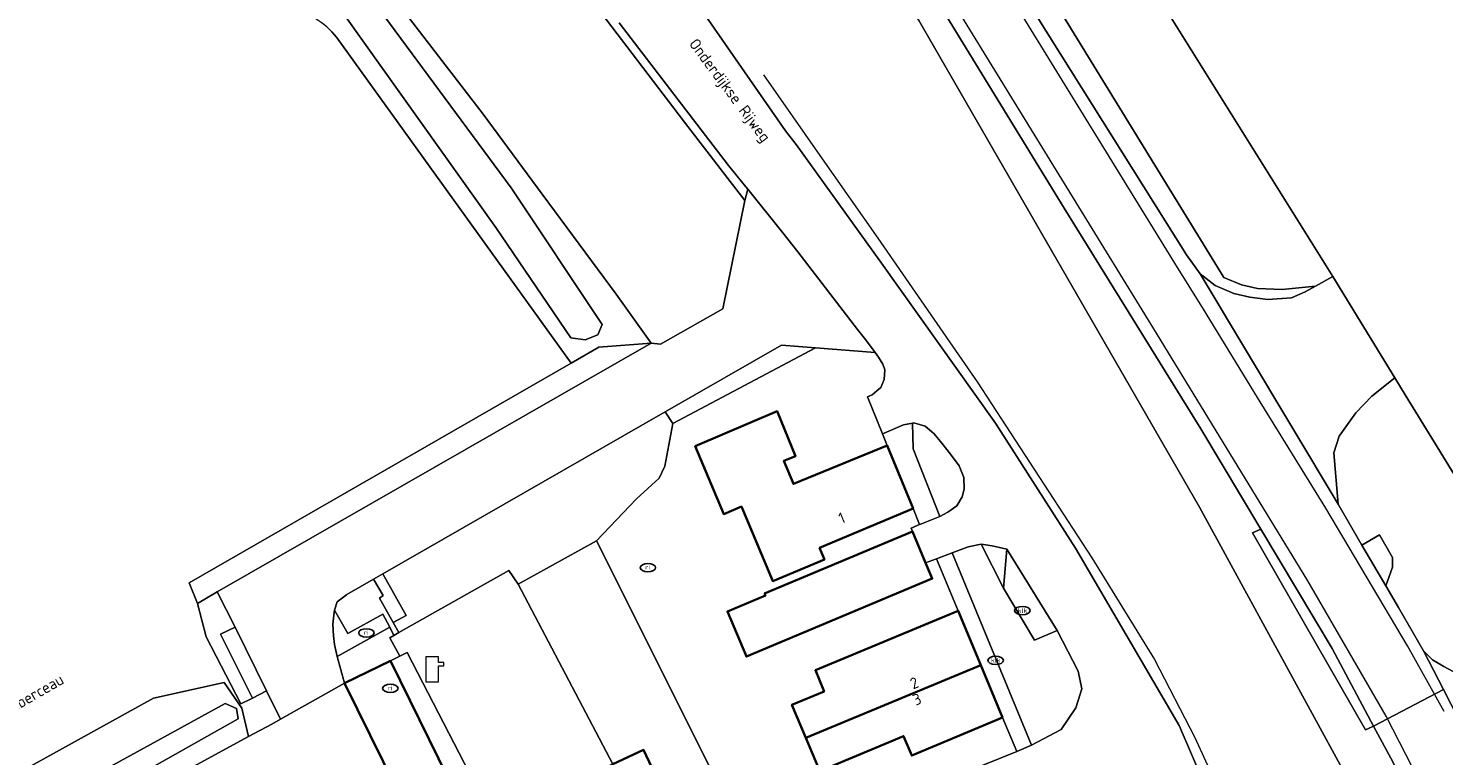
# Model space of a CAD drawing. Header units: metres. Extents: x 103671 to 105190, y 427150 to 429171.
# Tile 310 of 320: x 104665 to 104779, y 428328 to 428386. Entities that reach past the tile are written whole.
import ezdxf
from ezdxf.enums import TextEntityAlignment as Align

# ---------------------------------------------------------------- set-up
doc = ezdxf.new("R2010")
doc.units = ezdxf.units.M
for name, color, linetype, lineweight in [('B-WE-GR-BEPLANTING_CULTUUR_HEESTERS-GV', 253, 'Continuous', 18), ('B-WE-GR-BEPLANTING_CULTUUR_VASTE PLANTENVAK-GV', 253, 'Continuous', 18), ('B-WE-GR-HAAG-G', 253, 'GR-HAAG1-SO', 13), ('B-WE-IE-MEUBILAIR-S', 253, 'Continuous', 25), ('B-WE-IE-TERREINAFSCHEIDING_KUNSTMATIG_HEKWERK-G', 253, 'IE-TERREINAFSCHEIDING_KUNSTMATIG-SO', 18), ('B-WE-IE-TERREINAFSCHEIDING_KUNSTMATIG_HEKWERK_RASTER-G', 253, 'IE-TERREINAFSCHEIDING_KUNSTMATIG-SO', 18), ('B-WE-KL-WATER-S', 253, 'Continuous', 25), ('B-WE-OG-BEBOUWING-GV', 253, 'Continuous', 35), ('B-WE-OG-BEBOUWING-T18', 7, 'Continuous', 18), ('B-WE-OG-TERREIN_BEGROEID-GV', 253, 'Continuous', 18), ('B-WE-OG-TERREIN_ERF-GV', 253, 'Continuous', 18), ('B-WE-OG-TERREIN_OEVER-GV', 253, 'Continuous', 18), ('B-WE-OG-TERREIN_ONBEGROEID_ZAND-GV', 253, 'Continuous', 18), ('B-WE-OG-TOPOGRAFIE-T18', 7, 'Continuous', 18), ('B-WE-OG-WATER_SLOOT-GV', 253, 'Continuous', 18), ('B-WE-OG-WEG-GV', 253, 'Continuous', 18), ('B-WE-VH-GESLOTENVERHARDING-GV', 253, 'Continuous', 18), ('B-WE-VH-GESLOTENVERHARDING_ASFALT-GV', 253, 'Continuous', 18), ('B-WE-VH-HALFVERHARDING_GRASBETONSTEEN-GV', 253, 'Continuous', 18), ('B-WE-VH-OPENVERHARDING-GV', 253, 'Continuous', 18), ('B-WE-VH-OPENVERHARDING_SIERBESTRATING-GV', 253, 'Continuous', 18), ('B-WE-VH-OPENVERHARDING_TEGEL-GV', 253, 'Continuous', 18), ('B-WE-VW-MARKERING_PICTOGRAM-G', 253, 'Continuous', 18)]:
    doc.layers.add(name, color=color, linetype=linetype, lineweight=lineweight)
doc.styles.add('NLCS-ISO', font='NLCS-ISO.ttf')
doc.styles.add('NLCS-ISO-M500-T18', font='NLCS-ISO.ttf', dxfattribs={"height": 0.9})
doc.linetypes.add('GR-HAAG1-SO', pattern='A,6,[176,NLCS.SHX,S=0.125,R=0,X=0,Y=0],-2', length=8)
doc.linetypes.add('IE-TERREINAFSCHEIDING_KUNSTMATIG-SO', pattern='A,4,[82,NLCS.SHX,S=0.75,R=90,X=0,Y=0],4,-2', length=10)

# ---------------------------------------------------------------- blocks, each defined once
blk = doc.blocks.new('SKL-WATER_POMP-SO')
at = {"color": 0, "linetype": 'ByBlock', "lineweight": 18}
blk.add_lwpolyline([(1, 1.09), (1, 2), (-1, 2), (-1, -2), (1, -2), (1, 0.57), (1.85, 0.57), (1.85, 1.09)], close=True, dxfattribs=at)
blk = doc.blocks.new('SIE-MEUBILAIR_PUT_KOLK-SO')
blk.add_ellipse((0, 0), major_axis=(1.25, 0), ratio=0.54)
at = {"style": 'NLCS-ISO'}
blk.add_text('klk', height=0.75, dxfattribs=at).set_placement((0.03, 0), align=Align.MIDDLE_CENTER)
blk = doc.blocks.new('SIE-MEUBILAIR_PUT_RIOOLPUT-SO')
blk.add_ellipse((0, 0), major_axis=(1.25, 0), ratio=0.54)
at = {"style": 'NLCS-ISO'}
blk.add_text('ri', height=0.75, dxfattribs=at).set_placement((-0.04, 0.07), align=Align.MIDDLE_CENTER)

msp = doc.modelspace()

# ---------------------------------------------------------------- linework, layer by layer
at = {"layer": 'B-WE-GR-BEPLANTING_CULTUUR_HEESTERS-GV', "flags": 128}
msp.add_lwpolyline([(104704.454, 428341.855), (104710.722, 428345.316), (104713.943, 428348.686), (104715.755, 428350.347), (104716.221, 428351.314), (104716.855, 428354.722), (104716.253, 428355.673), (104693.57, 428342.663), (104695.454, 428339.339), (104694.417, 428338.763), (104694.87, 428337.958), (104703.698, 428342.937)], close=True, dxfattribs=at)
at = {"layer": 'B-WE-GR-BEPLANTING_CULTUUR_VASTE PLANTENVAK-GV', "flags": 128}
for points in [[(104708.694, 428359.58), (104678.024, 428341.963), (104678.711, 428340.294), (104680.272, 428341.216), (104715.132, 428361.183), (104710.911, 428360.853)], [(104694.417, 428338.763), (104695.454, 428339.339), (104693.57, 428342.663), (104692.835, 428342.242), (104693.613, 428340.929), (104693.308, 428340.73)], [(104678.711, 428340.294), (104679.385, 428337.616), (104682.174, 428332.246), (104683.111, 428332.704), (104680.546, 428337.84), (104681.733, 428338.401), (104680.272, 428341.216)], [(104689.911, 428336.037), (104694.129, 428338.38), (104693.571, 428339.426), (104690.773, 428337.885), (104689.712, 428339.765), (104689.663, 428339.602), (104689.563, 428338.646), (104689.621, 428337.69), (104689.703, 428336.993), (104689.908, 428336.05)]]:
    msp.add_lwpolyline(points, close=True, dxfattribs=at)
at = {"layer": 'B-WE-GR-HAAG-G', "flags": 128}
msp.add_lwpolyline([(104700.963, 428325.838), (104695.521, 428336.37), (104694.942, 428336.066)], dxfattribs=at)
at = {"layer": 'B-WE-IE-TERREINAFSCHEIDING_KUNSTMATIG_HEKWERK-G', "flags": 128}
msp.add_lwpolyline([(104786.936, 428338.688), (104775.648, 428357.041), (104774.827, 428358.385), (104769.847, 428366.532), (104738.002, 428417.475), (104740.436, 428417.53), (104730.121, 428435.481), (104726.183, 428446.039), (104717.826, 428471.855), (104717.565, 428475.522), (104719.912, 428492.281), (104720.112, 428497.66), (104718.451, 428508.31), (104722.811, 428524.308), (104724.121, 428532.697), (104723.868, 428543.667), (104724.851, 428545.725), (104725.832, 428546.934)], dxfattribs=at)
at = {"layer": 'B-WE-IE-TERREINAFSCHEIDING_KUNSTMATIG_HEKWERK_RASTER-G', "flags": 128}
for points in [[(104724.135, 428382.705), (104728.673, 428376.228), (104733.31, 428369.595), (104741.278, 428358.074), (104750.497, 428343.961), (104755.532, 428335.8), (104758.766, 428329.542), (104762.366, 428321.638), (104771.516, 428325.342)], [(104722.638, 428372.616), (104721.184, 428374.5), (104717.803, 428378.921)], [(104768.448, 428365.759), (104765.764, 428365.481), (104763.782, 428365.56), (104762.506, 428365.851), (104761.082, 428366.449)]]:
    msp.add_lwpolyline(points, dxfattribs=at)
at = {"layer": 'B-WE-OG-BEBOUWING-GV', "flags": 128}
for points in [[(104734.075, 428352.97), (104726.54, 428349.89), (104725.783, 428351.742), (104726.709, 428352.12), (104725.234, 428355.73), (104718.657, 428352.908), (104720.145, 428349.37), (104720.945, 428347.47), (104722.364, 428348.067), (104724.881, 428342.085), (104729.029, 428343.83), (104728.641, 428344.752), (104736.144, 428347.908)], [(104737.15, 428343.557), (104736.099, 428346.064), (104724.228, 428341.087), (104724.292, 428340.932), (104721.245, 428339.655), (104722.764, 428336.032), (104737.682, 428342.288)], [(104739.758, 428339.714), (104728.3, 428334.934), (104729.005, 428333.244), (104726.426, 428332.168), (104727.534, 428329.514), (104741.581, 428335.344)], [(104694.198, 428335.704), (104690.511, 428333.888), (104696.701, 428321.319), (104700.388, 428323.135)], [(104743.334, 428331.142), (104741.581, 428335.344), (104727.534, 428329.514), (104728.648, 428326.844), (104735.383, 428329.653), (104736.033, 428328.096)], [(104711.742, 428327.254), (104715.601, 428319.639), (104716.707, 428317.403), (104717.174, 428317.632), (104719.185, 428318.619), (104714.513, 428328.547), (104712.047, 428327.396)]]:
    msp.add_lwpolyline(points, close=True, dxfattribs=at)
at = {"layer": 'B-WE-OG-TERREIN_BEGROEID-GV', "flags": 128}
for points in [[(104711.875, 428459.905), (104719.475, 428442.238), (104721.935, 428436.519), (104746.267, 428390.607), (104761.082, 428366.449), (104762.506, 428365.851), (104763.782, 428365.56), (104765.764, 428365.481), (104768.448, 428365.759), (104769.847, 428366.532), (104738.002, 428417.475), (104740.436, 428417.53), (104730.121, 428435.481), (104726.183, 428446.039), (104717.826, 428471.855), (104717.565, 428475.522), (104719.912, 428492.281), (104720.112, 428497.66), (104718.451, 428508.31)], [(104716.633, 428391.568), (104725.909, 428378.224), (104726.75, 428377.112), (104733.482, 428367.792), (104742.751, 428354.752), (104749.186, 428344.736), (104757.51, 428330.516), (104760.631, 428323.224), (104761.958, 428320.122), (104763.173, 428320.639), (104771.998, 428324.459), (104771.516, 428325.342), (104759.144, 428348.017), (104736.586, 428387.134), (104725.127, 428405.677), (104718.032, 428411.371)]]:
    msp.add_lwpolyline(points, dxfattribs=at)
for points in [[(104680.192, 428406.446), (104679.265, 428405.763), (104683.583, 428400.121), (104684.027, 428400.379), (104685.265, 428400.278), (104686.747, 428399.236), (104692.415, 428391.558), (104701.643, 428379.548), (104706.374, 428373.142), (104712.313, 428365.1), (104715.132, 428361.183), (104715.879, 428361.087), (104720.884, 428363.921), (104722.638, 428372.616), (104721.184, 428374.5), (104717.803, 428378.921), (104710.678, 428388.235), (104706.491, 428391.819), (104698.977, 428399.305), (104693.901, 428403.578), (104692.266, 428404.84), (104687.505, 428407.163), (104683.404, 428408.224)], [(104716.253, 428355.673), (104716.855, 428354.722), (104728.313, 428360.805), (104725.581, 428361.023)], [(104738.464, 428353.166), (104737.846, 428353.913), (104737.113, 428354.51), (104736.201, 428354.79), (104736.093, 428354.769), (104736.157, 428352.693), (104738.283, 428347.271), (104738.944, 428347.623), (104739.649, 428348.117), (104740.089, 428348.848), (104740.239, 428349.47), (104740.222, 428350.389), (104739.858, 428351.337), (104739.143, 428352.266)], [(104743.397, 428341.528), (104741.606, 428345.043), (104740.57, 428344.848), (104739.273, 428344.367), (104745.665, 428328.914), (104748.045, 428330.178), (104749.224, 428331.926), (104749.692, 428333.452), (104749.404, 428334.875), (104747.724, 428338.136), (104745.895, 428337.341)], [(104690.511, 428333.888), (104694.198, 428335.704), (104694.942, 428336.066), (104694.146, 428337.55), (104694.473, 428337.734), (104694.129, 428338.38), (104689.911, 428336.037)]]:
    msp.add_lwpolyline(points, close=True, dxfattribs=at)
at = {"layer": 'B-WE-OG-TERREIN_ERF-GV', "flags": 128}
for points in [[(104718.451, 428508.31), (104720.112, 428497.66), (104719.912, 428492.281), (104717.565, 428475.522), (104717.826, 428471.855), (104726.183, 428446.039), (104730.121, 428435.481), (104740.436, 428417.53), (104738.002, 428417.475), (104769.847, 428366.532), (104774.827, 428358.385), (104775.648, 428357.041), (104786.936, 428338.688), (104855.498, 428349.106)], [(104736.651, 428325.268), (104744.468, 428328.424), (104743.334, 428331.142), (104736.033, 428328.096), (104735.383, 428329.653), (104728.648, 428326.844), (104727.534, 428329.514), (104726.426, 428332.168), (104729.005, 428333.244), (104728.3, 428334.934), (104739.758, 428339.714), (104738.017, 428343.888), (104737.15, 428343.557), (104737.682, 428342.288), (104722.764, 428336.032), (104721.245, 428339.655), (104724.292, 428340.932), (104724.228, 428341.087), (104736.099, 428346.064), (104735.982, 428346.344), (104736.67, 428346.621), (104736.144, 428347.908), (104728.641, 428344.752), (104729.029, 428343.83), (104724.881, 428342.085), (104722.364, 428348.067), (104720.945, 428347.47), (104720.145, 428349.37), (104718.657, 428352.908), (104725.234, 428355.73), (104726.709, 428352.12), (104725.783, 428351.742), (104726.54, 428349.89), (104734.075, 428352.97), (104733.695, 428353.9), (104732.479, 428356.876), (104732.858, 428357.047), (104733.238, 428357.357), (104733.551, 428357.612), (104733.831, 428358.277), (104733.868, 428359.038), (104733.723, 428359.49), (104733.366, 428360.066), (104733.1, 428360.424), (104728.313, 428360.805), (104716.855, 428354.722), (104716.221, 428351.314), (104715.755, 428350.347), (104713.943, 428348.686), (104710.722, 428345.316), (104726.201, 428314.441)], [(104712.047, 428327.396), (104704.454, 428341.855), (104703.698, 428342.937), (104694.87, 428337.958), (104694.473, 428337.734), (104694.146, 428337.55), (104694.942, 428336.066), (104695.521, 428336.37), (104700.963, 428325.838)], [(104700.963, 428325.838), (104695.521, 428336.37), (104694.942, 428336.066), (104694.198, 428335.704), (104700.388, 428323.135)], [(104696.701, 428321.319), (104690.511, 428333.888), (104689.028, 428333.06), (104685.369, 428331.016), (104684.664, 428330.622), (104682.8, 428329.608), (104667.907, 428321.506)]]:
    msp.add_lwpolyline(points, dxfattribs=at)
msp.add_lwpolyline([(104724.636, 428301.297), (104731.167, 428304.537), (104728.436, 428309.984), (104726.201, 428314.441), (104710.722, 428345.316), (104704.454, 428341.855), (104712.047, 428327.396), (104714.513, 428328.547), (104719.185, 428318.619), (104721.691, 428319.848), (104728.408, 428306.157), (104723.891, 428303.941), (104723.442, 428303.73)], close=True, dxfattribs=at)
at = {"layer": 'B-WE-OG-TERREIN_OEVER-GV', "flags": 128}
for points in [[(104703.881, 428373.639), (104711.184, 428362.68), (104710.837, 428361.845), (104709.83, 428361.443), (104708.678, 428361.607), (104702.66, 428370.472), (104689.064, 428389.553), (104684.331, 428396.506), (104684.685, 428397.227), (104685.346, 428397.735), (104686.148, 428397.497), (104688.828, 428394.038)], [(104654.005, 428321), (104659.794, 428285.242), (104643.445, 428272.326), (104643.134, 428263.413), (104643.027, 428260.361), (104649.087, 428265.745), (104667.768, 428282.343), (104661.264, 428318.043), (104662.796, 428318.724), (104662.841, 428318.75), (104667.907, 428321.506), (104682.8, 428329.608), (104682.257, 428331.883), (104680.843, 428333.945), (104675.157, 428332.69)], [(104645.65, 428270.634), (104646.128, 428271.577), (104646.971, 428272.539), (104661.122, 428284.212), (104661.559, 428284.868), (104661.665, 428285.408), (104655.346, 428316.971), (104655.409, 428317.638), (104655.705, 428318.239), (104656.099, 428318.658), (104662.671, 428322.255), (104680.935, 428332.262), (104681.839, 428331.879), (104681.954, 428331.033), (104667.302, 428322.77), (104663.579, 428320.67), (104660.59, 428318.845), (104667.015, 428282.56), (104648.123, 428266.479), (104647.558, 428266.1), (104646.884, 428266.003), (104646.395, 428266.476), (104645.551, 428269.582)]]:
    msp.add_lwpolyline(points, close=True, dxfattribs=at)
msp.add_lwpolyline([(104689.077, 428386.553), (104689.489, 428386.16), (104689.867, 428385.733), (104708.694, 428359.58), (104710.911, 428360.853), (104715.132, 428361.183), (104712.313, 428365.1), (104706.374, 428373.142), (104701.643, 428379.548), (104692.415, 428391.558)], dxfattribs=at)
at = {"layer": 'B-WE-OG-TERREIN_ONBEGROEID_ZAND-GV', "flags": 128}
msp.add_lwpolyline([(104654.005, 428321), (104675.157, 428332.69), (104680.843, 428333.945), (104682.257, 428331.883), (104682.8, 428329.608), (104684.664, 428330.622), (104685.369, 428331.016), (104684.245, 428333.275), (104683.111, 428332.704), (104682.174, 428332.246), (104679.385, 428337.616), (104678.711, 428340.294), (104678.024, 428341.963), (104708.694, 428359.58), (104689.867, 428385.733), (104689.489, 428386.16), (104689.077, 428386.553), (104688.633, 428386.911), (104688.161, 428387.23), (104687.664, 428387.508), (104687.145, 428387.743), (104682.175, 428391.854)], dxfattribs=at)
at = {"layer": 'B-WE-OG-WATER_SLOOT-GV', "flags": 128}
for points in [[(104703.881, 428373.639), (104688.828, 428394.038), (104686.148, 428397.497), (104685.346, 428397.735), (104684.685, 428397.227), (104684.331, 428396.506), (104689.064, 428389.553), (104702.66, 428370.472), (104708.678, 428361.607), (104709.83, 428361.443), (104710.837, 428361.845), (104711.184, 428362.68)], [(104646.128, 428271.577), (104645.65, 428270.634), (104645.551, 428269.582), (104646.395, 428266.476), (104646.884, 428266.003), (104647.558, 428266.1), (104648.123, 428266.479), (104667.015, 428282.56), (104660.59, 428318.845), (104663.579, 428320.67), (104667.302, 428322.77), (104681.954, 428331.033), (104681.839, 428331.879), (104680.935, 428332.262), (104662.671, 428322.255), (104656.099, 428318.658), (104655.705, 428318.239), (104655.409, 428317.638), (104655.346, 428316.971), (104661.665, 428285.408), (104661.559, 428284.868), (104661.122, 428284.212), (104646.971, 428272.539)]]:
    msp.add_lwpolyline(points, close=True, dxfattribs=at)
at = {"layer": 'B-WE-OG-WEG-GV', "flags": 128}
for points in [[(104773.116, 428330.449), (104772.477, 428330.16), (104763.395, 428345.955), (104764.058, 428346.244), (104759.249, 428354.294), (104748.282, 428372.009), (104738.609, 428387.775), (104738.015, 428388.738), (104727.678, 428405.451), (104715.702, 428425.166), (104710.143, 428431.958), (104686.86, 428457.744), (104685.206, 428456.366), (104679.753, 428459.489), (104660.342, 428463.348), (104658.862, 428465.218), (104654.982, 428462.256), (104648.417, 428457.621)], [(104714.312, 428446.722), (104720.652, 428429.15), (104744.89, 428389.505), (104745.388, 428388.505), (104758.088, 428368.254), (104759.191, 428366.73), (104760.387, 428365.819), (104761.905, 428365.162), (104763.176, 428364.876), (104764.638, 428364.688), (104766.533, 428364.825), (104767.617, 428365.3), (104768.448, 428365.759), (104765.764, 428365.481), (104763.782, 428365.56), (104762.506, 428365.851), (104761.082, 428366.449), (104746.267, 428390.607), (104721.935, 428436.519), (104719.475, 428442.238), (104711.875, 428459.905)], [(104718.032, 428411.371), (104725.127, 428405.677), (104736.586, 428387.134), (104759.144, 428348.017), (104771.516, 428325.342), (104771.998, 428324.459), (104772.893, 428324.846), (104775.443, 428326.019), (104774.675, 428327.544), (104773.116, 428330.449)], [(104679.425, 428407.404), (104680.192, 428406.446), (104683.404, 428408.224), (104687.505, 428407.163), (104692.266, 428404.84), (104693.901, 428403.578), (104698.977, 428399.305), (104706.491, 428391.819), (104710.678, 428388.235), (104717.803, 428378.921), (104721.184, 428374.5), (104722.638, 428372.616), (104722.868, 428373.548), (104722.733, 428373.716), (104721.339, 428375.446), (104712.555, 428386.88)]]:
    msp.add_lwpolyline(points, dxfattribs=at)
msp.add_lwpolyline([(104775.648, 428357.041), (104774.827, 428358.385), (104772.967, 428356.937), (104771.693, 428355.577), (104770.348, 428353.712), (104769.922, 428352.39), (104770.274, 428348.266), (104772.184, 428344.985), (104773.588, 428345.801), (104774.623, 428343.99), (104774.63, 428343.218), (104774.094, 428341.704), (104775.105, 428339.967), (104777.128, 428336.496), (104777.841, 428335.772), (104778.743, 428335.234), (104779.912, 428334.634), (104781.386, 428334.161), (104782.984, 428333.968), (104784.462, 428333.797), (104789.016, 428334.275), (104786.936, 428338.688)], close=True, dxfattribs=at)
at = {"layer": 'B-WE-VH-GESLOTENVERHARDING-GV', "flags": 128}
msp.add_lwpolyline([(104786.839, 428317.524), (104778.716, 428333.394), (104773.116, 428330.449), (104774.675, 428327.544), (104775.443, 428326.019), (104776.943, 428323.04), (104776.241, 428323.038), (104780.048, 428314.629), (104787.259, 428297.334), (104792.607, 428282.393), (104798.011, 428262.349), (104800.771, 428250), (104800.862, 428249.591), (104804.551, 428231.219), (104806.422, 428210.74), (104806.833, 428192.838), (104806.472, 428176.297), (104804.688, 428149.002), (104804.192, 428141.603), (104802.993, 428125.718), (104801.439, 428105.52), (104798.985, 428074.526), (104796.866, 428048.761)], dxfattribs=at)
at = {"layer": 'B-WE-VH-GESLOTENVERHARDING_ASFALT-GV', "flags": 128}
for points in [[(104760.631, 428323.224), (104757.51, 428330.516), (104749.186, 428344.736), (104742.751, 428354.752), (104733.482, 428367.792), (104726.75, 428377.112), (104725.909, 428378.224), (104716.633, 428391.568)], [(104738.609, 428387.775), (104748.282, 428372.009), (104759.249, 428354.294), (104764.058, 428346.244), (104769.778, 428336.67), (104773.116, 428330.449), (104778.716, 428333.394), (104777.128, 428336.496), (104775.105, 428339.967), (104774.094, 428341.704), (104772.184, 428344.985), (104770.274, 428348.266), (104759.191, 428366.73), (104758.088, 428368.254), (104745.388, 428388.505)], [(104712.555, 428386.88), (104721.339, 428375.446), (104722.733, 428373.716), (104722.868, 428373.548), (104725.701, 428370.031), (104726.883, 428368.498), (104731.692, 428362.285), (104732.326, 428361.465), (104733.1, 428360.424), (104733.366, 428360.066), (104733.723, 428359.49), (104733.868, 428359.038), (104733.831, 428358.277), (104733.551, 428357.612), (104733.238, 428357.357), (104732.858, 428357.047), (104732.479, 428356.876), (104733.695, 428353.9), (104733.812, 428353.951), (104735.382, 428354.629), (104736.093, 428354.769), (104736.201, 428354.79), (104737.113, 428354.51), (104737.846, 428353.913), (104738.464, 428353.166), (104739.143, 428352.266), (104739.858, 428351.337), (104740.222, 428350.389), (104740.239, 428349.47), (104740.089, 428348.848), (104739.649, 428348.117), (104738.944, 428347.623), (104738.283, 428347.271), (104736.827, 428346.684), (104736.67, 428346.621), (104735.982, 428346.344), (104736.099, 428346.064), (104737.15, 428343.557), (104738.017, 428343.888), (104739.273, 428344.367), (104740.57, 428344.848), (104741.606, 428345.043), (104742.496, 428344.921), (104743.678, 428344.664), (104747.724, 428338.136), (104749.404, 428334.875), (104749.692, 428333.452), (104749.224, 428331.926), (104748.045, 428330.178), (104745.665, 428328.914), (104744.468, 428328.424), (104736.651, 428325.268)]]:
    msp.add_lwpolyline(points, dxfattribs=at)
for points in [[(104722.868, 428373.548), (104722.638, 428372.616), (104720.884, 428363.921), (104715.879, 428361.087), (104715.132, 428361.183), (104680.272, 428341.216), (104681.733, 428338.401), (104684.245, 428333.275), (104685.369, 428331.016), (104689.028, 428333.06), (104690.511, 428333.888), (104689.911, 428336.037), (104689.908, 428336.05), (104689.703, 428336.993), (104689.621, 428337.69), (104689.563, 428338.646), (104689.663, 428339.602), (104689.712, 428339.765), (104689.913, 428340.435), (104690.669, 428340.994), (104690.695, 428341.014), (104692.835, 428342.242), (104693.57, 428342.663), (104716.253, 428355.673), (104725.581, 428361.023), (104728.313, 428360.805), (104733.1, 428360.424), (104732.326, 428361.465), (104731.692, 428362.285), (104726.883, 428368.498), (104725.701, 428370.031)], [(104769.847, 428366.532), (104768.448, 428365.759), (104767.617, 428365.3), (104766.533, 428364.825), (104764.638, 428364.688), (104763.176, 428364.876), (104761.905, 428365.162), (104760.387, 428365.819), (104759.191, 428366.73), (104770.274, 428348.266), (104769.922, 428352.39), (104770.348, 428353.712), (104771.693, 428355.577), (104772.967, 428356.937), (104774.827, 428358.385)], [(104743.678, 428344.664), (104743.397, 428341.528), (104745.895, 428337.341), (104747.724, 428338.136)], [(104789.016, 428334.275), (104784.462, 428333.797), (104782.984, 428333.968), (104781.386, 428334.161), (104779.912, 428334.634), (104778.743, 428335.234), (104777.841, 428335.772), (104777.128, 428336.496), (104778.716, 428333.394), (104786.839, 428317.524), (104786.353, 428319.843), (104787.502, 428324.007), (104787.733, 428324.238), (104788.383, 428324.887), (104790.414, 428327.013), (104791.86, 428328.241)]]:
    msp.add_lwpolyline(points, close=True, dxfattribs=at)
at = {"layer": 'B-WE-VH-HALFVERHARDING_GRASBETONSTEEN-GV', "flags": 128}
msp.add_lwpolyline([(104684.245, 428333.275), (104681.733, 428338.401), (104680.546, 428337.84), (104683.111, 428332.704)], close=True, dxfattribs=at)
at = {"layer": 'B-WE-VH-OPENVERHARDING-GV', "flags": 128}
for points in [[(104736.157, 428352.693), (104736.093, 428354.769), (104735.382, 428354.629), (104733.812, 428353.951), (104733.695, 428353.9), (104734.075, 428352.97), (104736.144, 428347.908), (104736.67, 428346.621), (104736.827, 428346.684), (104738.283, 428347.271)], [(104772.184, 428344.985), (104774.094, 428341.704), (104774.63, 428343.218), (104774.623, 428343.99), (104773.588, 428345.801)], [(104739.273, 428344.367), (104738.017, 428343.888), (104739.758, 428339.714), (104741.581, 428335.344), (104743.334, 428331.142), (104744.468, 428328.424), (104745.665, 428328.914)]]:
    msp.add_lwpolyline(points, close=True, dxfattribs=at)
at = {"layer": 'B-WE-VH-OPENVERHARDING_SIERBESTRATING-GV', "flags": 128}
msp.add_lwpolyline([(104743.678, 428344.664), (104742.496, 428344.921), (104741.606, 428345.043), (104743.397, 428341.528)], close=True, dxfattribs=at)
at = {"layer": 'B-WE-VH-OPENVERHARDING_TEGEL-GV', "flags": 128}
for points in [[(104764.058, 428346.244), (104763.395, 428345.955), (104772.477, 428330.16), (104773.116, 428330.449), (104769.778, 428336.67)], [(104694.473, 428337.734), (104694.87, 428337.958), (104694.417, 428338.763), (104693.308, 428340.73), (104693.613, 428340.929), (104692.835, 428342.242), (104690.695, 428341.014), (104690.669, 428340.994), (104689.913, 428340.435), (104689.712, 428339.765), (104690.773, 428337.885), (104693.571, 428339.426), (104694.129, 428338.38)]]:
    msp.add_lwpolyline(points, close=True, dxfattribs=at)
at = {"layer": 'B-WE-VW-MARKERING_PICTOGRAM-G', "flags": 128}
for points in [[(104757.169, 428367.606), (104735.088, 428403.472)], [(104755.692, 428361.974), (104731.306, 428401.637)], [(104759.449, 428363.902), (104757.169, 428367.606)], [(104763.805, 428356.827), (104759.449, 428363.902)], [(104767.827, 428342.116), (104755.692, 428361.974)], [(104769.271, 428347.949), (104763.805, 428356.827)], [(104775.838, 428336.904), (104769.271, 428347.949)], [(104774.111, 428331.261), (104767.827, 428342.116)], [(104778.768, 428331.618), (104775.838, 428336.904)], [(104778.889, 428321.985), (104774.111, 428331.261)]]:
    msp.add_lwpolyline(points, dxfattribs=at)

# ---------------------------------------------------------------- block references
at = {"layer": 'B-WE-IE-MEUBILAIR-S', "xscale": 0.5, "yscale": 0.5, "zscale": 0.5}
for name, p in [('SIE-MEUBILAIR_PUT_RIOOLPUT-SO', (104714.854, 428343.168)), ('SIE-MEUBILAIR_PUT_KOLK-SO', (104744.92, 428339.72)), ('SIE-MEUBILAIR_PUT_RIOOLPUT-SO', (104692.267, 428337.934)), ('SIE-MEUBILAIR_PUT_KOLK-SO', (104742.77, 428335.73)), ('SIE-MEUBILAIR_PUT_RIOOLPUT-SO', (104694.186, 428333.485))]:
    msp.add_blockref(name, p, dxfattribs=at)
at = {"layer": 'B-WE-KL-WATER-S', "xscale": 0.5, "yscale": 0.5, "zscale": 0.5}
msp.add_blockref('SKL-WATER_POMP-SO', (104697.543, 428335.011), dxfattribs=at)

# ---------------------------------------------------------------- texts
at = {"layer": 'B-WE-OG-BEBOUWING-T18', "style": 'NLCS-ISO-M500-T18'}
for s, rotation, p in [('1', 22.2, (104730.421, 428347.155)), ('2', 22.6, (104736.244, 428333.914)), ('3', 22.6, (104736.464, 428332.61))]:
    msp.add_text(s, height=0.9, rotation=rotation, dxfattribs=at).set_placement(p, align=Align.MIDDLE)
at = {"layer": 'B-WE-OG-TOPOGRAFIE-T18', "style": 'NLCS-ISO-M500-T18'}
for s, rotation, p in [('Onderdijkse Rijweg', 306.7, (104721.339, 428381.389)), ('Perenberceau', 30, (104664.709, 428332.513))]:
    msp.add_text(s, height=0.9, rotation=rotation, dxfattribs=at).set_placement(p, align=Align.MIDDLE)

doc.saveas('drawing.dxf')
